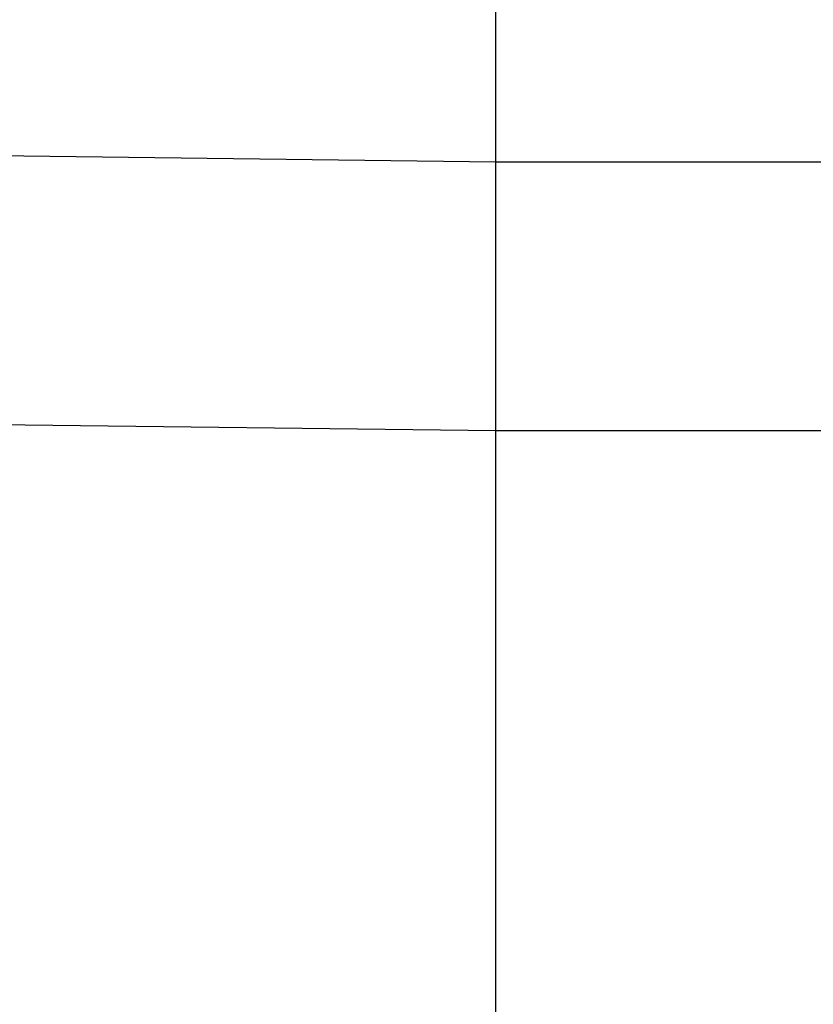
# Model space of a CAD drawing. Extents: x -270 to 272, y -152 to 146.
# Tile 461 of 656: x 229.53 to 230.59, y -25.82 to -24.5. Entities that reach past the tile are written whole.
import ezdxf

# ---------------------------------------------------------------- set-up
doc = ezdxf.new("R2010")
doc.units = 0
doc.layers.get('0').update_dxf_attribs({"linetype": 'CONTINUOUS'})

msp = doc.modelspace()

# ---------------------------------------------------------------- linework, layer by layer
for p, q in [((230.168, -24.6946), (230.168, -23.0546)), ((228.568, -24.6747), (230.168, -24.6946)), ((230.168, -24.6946), (232.718, -24.6946)), ((230.168, -25.0546), (230.168, -24.6946)), ((230.168, -25.0546), (228.568, -25.0362)), ((232.718, -25.0546), (230.168, -25.0546)), ((230.168, -26.6946), (230.168, -25.0546))]:
    msp.add_line(p, q)

doc.saveas('drawing.dxf')
